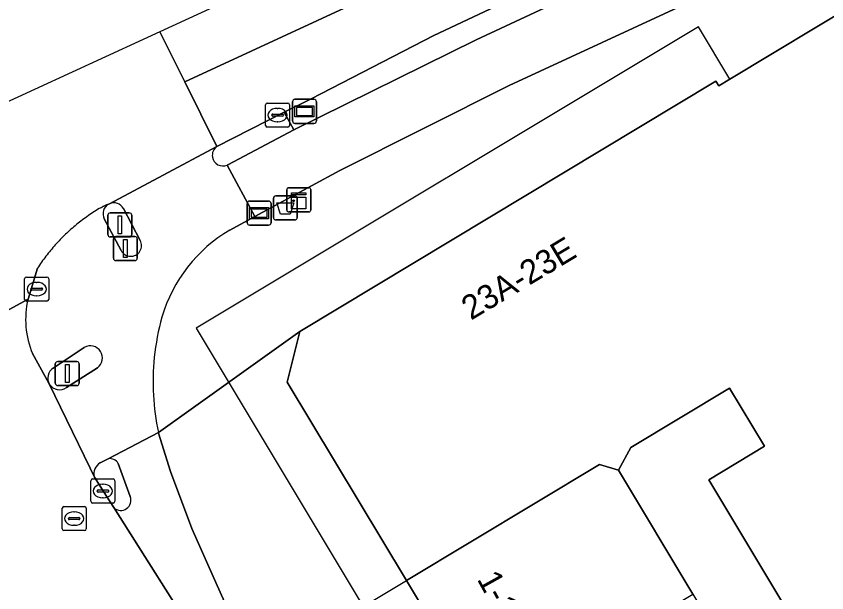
# Model space of a CAD drawing. Extents: x 159888 to 160761, y 384031 to 384750.
# Drawn here: x 160276.83 to 160310.52, y 384689.26 to 384713.2 of the extents above; entities that cross this region are included whole.
import ezdxf

# ---------------------------------------------------------------- set-up
doc = ezdxf.new("R2010")
doc.units = 0
for name, color, linetype in [('IMGEO_Afvalbak', 7, 'Continuous'), ('IMGEO_Berm_open', 7, 'Continuous'), ('IMGEO_Drukknoppaal', 7, 'Continuous'), ('IMGEO_Erf', 7, 'Continuous'), ('IMGEO_Fietspad_gesloten', 7, 'Continuous'), ('IMGEO_Fietspad_open', 7, 'Continuous'), ('IMGEO_Kast', 7, 'Continuous'), ('IMGEO_Kolk', 7, 'Continuous'), ('IMGEO_Pand', 7, 'Continuous'), ('IMGEO_Pand_nummerreeks', 7, 'Continuous'), ('IMGEO_Pand_overbouw', 7, 'Continuous'), ('IMGEO_Rijbaan_lokaal_gesloten', 7, 'Continuous'), ('IMGEO_Rijbaan_lokaal_open', 7, 'Continuous'), ('IMGEO_Rijbaan_regionaal_gesloten', 7, 'Continuous'), ('IMGEO_Rioolput', 7, 'Continuous'), ('IMGEO_Verkeerseiland_open', 7, 'Continuous'), ('IMGEO_Verkeersregelinstallatiepaal', 7, 'Continuous'), ('IMGEO_Voetpad_open', 7, 'Continuous'), ('IMGEO_Wegwijzer', 7, 'Continuous')]:
    doc.layers.add(name, color=color, linetype=linetype)

msp = doc.modelspace()

# ---------------------------------------------------------------- linework, layer by layer
at = {"layer": 'IMGEO_Afvalbak'}
for p, q in [((160287.521, 384704.839), (160287.521, 384705.639)), ((160287.521, 384705.639), (160287.521, 384704.839)), ((160287.621, 384705.739), (160288.411, 384705.739)), ((160288.411, 384705.739), (160287.621, 384705.739)), ((160288.511, 384705.639), (160288.511, 384704.839)), ((160288.511, 384704.839), (160288.511, 384705.639)), ((160288.411, 384704.739), (160287.621, 384704.739)), ((160287.621, 384704.739), (160288.411, 384704.739))]:
    msp.add_line(p, q, dxfattribs=at)
msp.add_lwpolyline([(160287.664, 384705.453), (160288.368, 384705.453), (160288.219, 384704.983), (160287.813, 384704.983), (160287.664, 384705.453)], dxfattribs=at)
for centre, start, end in [((160287.621, 384705.639), 90, 180), ((160287.621, 384705.639), 90, 180), ((160288.411, 384705.639), 0, 90), ((160288.411, 384705.639), 360, 90), ((160287.621, 384704.839), 180, 270), ((160287.621, 384704.839), 180, 270), ((160288.411, 384704.839), 270, 0), ((160288.411, 384704.839), 270, 0)]:
    msp.add_arc(centre, 0.1, start, end, dxfattribs=at)
at = {"layer": 'IMGEO_Berm_open'}
msp.add_lwpolyline([(160300.756, 384715.503), (160294.193, 384712.402), (160289.09, 384709.774), (160287.969, 384709.211), (160288.368, 384708.476), (160295.949, 384712.224), (160305.313, 384716.598)], dxfattribs=at)
at = {"layer": 'IMGEO_Drukknoppaal'}
for p, q in [((160280.872, 384703.151), (160280.872, 384703.951)), ((160280.872, 384703.951), (160280.872, 384703.151)), ((160280.972, 384704.051), (160281.762, 384704.051)), ((160281.762, 384704.051), (160280.972, 384704.051)), ((160281.862, 384703.951), (160281.862, 384703.151)), ((160281.862, 384703.151), (160281.862, 384703.951)), ((160281.762, 384703.051), (160280.972, 384703.051)), ((160280.972, 384703.051), (160281.762, 384703.051))]:
    msp.add_line(p, q, dxfattribs=at)
msp.add_lwpolyline([(160281.292, 384703.926), (160281.442, 384703.926), (160281.442, 384703.176), (160281.292, 384703.176), (160281.292, 384703.926)], dxfattribs=at)
for centre, start, end in [((160280.972, 384703.951), 90, 180), ((160280.972, 384703.951), 90, 180), ((160281.762, 384703.951), 0, 90), ((160281.762, 384703.951), 360, 90), ((160280.972, 384703.151), 180, 270), ((160280.972, 384703.151), 180, 270), ((160281.762, 384703.151), 270, 0), ((160281.762, 384703.151), 270, 0)]:
    msp.add_arc(centre, 0.1, start, end, dxfattribs=at)
at = {"layer": 'IMGEO_Erf'}
msp.add_lwpolyline([(160305.611, 384693.946), (160307.928, 384695.339), (160306.474, 384697.757), (160302.379, 384695.295), (160301.857, 384694.349), (160304.955, 384689.196), (160308.454, 384683.376), (160300.621, 384678.667), (160301.885, 384676.58), (160312.292, 384682.833)], close=True, dxfattribs=at)
at = {"layer": 'IMGEO_Fietspad_gesloten'}
for points in [[(160285.178, 384707.792), (160280.716, 384705.414)], [(160285.715, 384704.318), (160286.756, 384704.882), (160285.599, 384707.015)], [(160280.678, 384705.396), (160280.623, 384705.374), (160280.593, 384705.361), (160280.562, 384705.347), (160280.531, 384705.333), (160280.501, 384705.319), (160280.47, 384705.305), (160280.44, 384705.291), (160280.409, 384705.276), (160280.379, 384705.262), (160280.349, 384705.247)], [(160281.287, 384705.211), (160281.991, 384703.89)], [(160281.197, 384703.466), (160280.493, 384704.787)], [(160277.718, 384702.733), (160277.325, 384701.448)], [(160278.374, 384698.59), (160279.665, 384699.443)], [(160277.517, 384699.188), (160278.187, 384697.966), (160279.906, 384694.427), (160280.083, 384694.059)], [(160280.211, 384698.598), (160278.92, 384697.782)], [(160280.33, 384694.656), (160280.656, 384694.825), (160282.746, 384695.908)]]:
    msp.add_lwpolyline(points, dxfattribs=at)
for centre, radius, start, end in [((160285.427, 384707.424), 0.444, 124.1393, 190.1474), ((160285.426, 384707.422), 0.442, 189.8695, 293.0811), ((160284.116, 384698.77), 7.493, 120.181, 124.8619), ((160280.889, 384704.999), 0.449, 117.9766, 208.2283), ((160280.89, 384704.999), 0.45, 28.0882, 112.7695), ((160284.202, 384698.604), 7.679, 124.6796, 129.2474), ((160283.991, 384698.82), 7.377, 129.046, 133.8014), ((160288.819, 384698.979), 6.175, 120.1761, 163.7649), ((160284.263, 384698.525), 7.779, 133.74, 138.2469), ((160281.594, 384703.678), 0.45, 208.1024, 28.1024), ((160284.181, 384698.571), 7.687, 138.0947, 142.654), ((160284.174, 384698.571), 7.681, 142.6242, 147.1925), ((160280.879, 384700.602), 3.654, 166.6096, 184.7077), ((160292.426, 384698.026), 9.905, 164.2995, 174.1508), ((160280.785, 384700.598), 3.56, 184.7774, 203.3435), ((160279.915, 384699.006), 0.504, 305.985, 119.7524), ((160292.431, 384698.015), 9.912, 174.0948, 192.275), ((160278.632, 384698.176), 0.487, 121.8981, 212.8296), ((160278.632, 384698.175), 0.487, 212.663, 306.2365), ((160280.58, 384694.203), 0.518, 118.9028, 196.144)]:
    msp.add_arc(centre, radius, start, end, dxfattribs=at)
at = {"layer": 'IMGEO_Fietspad_open'}
msp.add_lwpolyline([(160305.048, 384713.91), (160306.836, 384714.587), (160310.519, 384715.769), (160309.766, 384718.077), (160309.747, 384718.135), (160305.313, 384716.598), (160295.949, 384712.224), (160288.368, 384708.476), (160285.632, 384707.031), (160285.599, 384707.015), (160286.756, 384704.882), (160290.283, 384706.796), (160297.321, 384710.322)], close=True, dxfattribs=at)
at = {"layer": 'IMGEO_Kast'}
for p, q in [((160288.076, 384705.149), (160288.076, 384705.99)), ((160288.076, 384705.99), (160288.076, 384705.149)), ((160288.151, 384706.074), (160288.992, 384706.074)), ((160288.992, 384706.074), (160288.151, 384706.074)), ((160289.076, 384705.999), (160289.076, 384705.158)), ((160289.076, 384705.158), (160289.076, 384705.999)), ((160289.001, 384705.074), (160288.16, 384705.074)), ((160288.16, 384705.074), (160289.001, 384705.074))]:
    msp.add_line(p, q, dxfattribs=at)
for points in [[(160288.271, 384705.864), (160288.871, 384705.864), (160288.871, 384705.779), (160288.271, 384705.779), (160288.271, 384705.864)], [(160288.271, 384705.689), (160288.871, 384705.689), (160288.871, 384705.2), (160288.271, 384705.2), (160288.271, 384705.689)]]:
    msp.add_lwpolyline(points, dxfattribs=at)
msp.add_circle((160288.355, 384705.538), 0.0377, dxfattribs=at)
for centre, start, end in [((160288.154, 384705.996), 92.4484, 184.2845), ((160288.154, 384705.996), 92.4484, 184.2845), ((160288.998, 384705.996), 2.4484, 94.2845), ((160288.998, 384705.996), 2.4484, 94.2845), ((160288.154, 384705.152), 182.4484, 274.2845), ((160288.154, 384705.152), 182.4484, 274.2845), ((160288.998, 384705.152), 272.4484, 4.2845), ((160288.998, 384705.152), 272.4484, 4.2845)]:
    msp.add_arc(centre, 0.0779, start, end, dxfattribs=at)
at = {"layer": 'IMGEO_Kolk'}
for p, q in [((160287.27, 384709.592), (160288.122, 384709.592)), ((160287.195, 384708.666), (160287.195, 384709.518)), ((160287.683, 384709.372), (160287.708, 384709.372)), ((160288.196, 384709.518), (160288.196, 384708.666)), ((160287.454, 384709.086), (160287.454, 384709.098)), ((160287.892, 384709.049), (160287.494, 384709.049)), ((160287.497, 384709.135), (160287.895, 384709.135)), ((160287.938, 384709.098), (160287.938, 384709.086)), ((160288.122, 384708.592), (160287.27, 384708.592)), ((160287.706, 384708.812), (160287.681, 384708.812)), ((160277.185, 384701.441), (160277.185, 384702.293)), ((160277.26, 384702.367), (160278.112, 384702.367)), ((160277.673, 384702.147), (160277.698, 384702.147)), ((160278.186, 384702.293), (160278.186, 384701.441)), ((160277.444, 384701.861), (160277.444, 384701.873)), ((160277.882, 384701.824), (160277.484, 384701.824)), ((160277.487, 384701.91), (160277.885, 384701.91)), ((160277.928, 384701.873), (160277.928, 384701.861)), ((160277.696, 384701.587), (160277.671, 384701.587)), ((160278.112, 384701.367), (160277.26, 384701.367)), ((160279.936, 384693.057), (160279.936, 384693.909)), ((160280.011, 384693.983), (160280.863, 384693.983)), ((160280.424, 384693.763), (160280.449, 384693.763)), ((160280.937, 384693.909), (160280.937, 384693.057)), ((160280.195, 384693.477), (160280.195, 384693.489)), ((160280.633, 384693.44), (160280.235, 384693.44)), ((160280.238, 384693.526), (160280.636, 384693.526)), ((160280.679, 384693.489), (160280.679, 384693.477)), ((160280.447, 384693.203), (160280.422, 384693.203)), ((160280.863, 384692.983), (160280.011, 384692.983))]:
    msp.add_line(p, q, dxfattribs=at)
for points in [[(160287.27, 384709.592), (160288.122, 384709.592)], [(160287.195, 384708.666), (160287.195, 384709.518)], [(160288.196, 384709.518), (160288.196, 384708.666)], [(160288.122, 384708.592), (160287.27, 384708.592)], [(160277.185, 384701.441), (160277.185, 384702.293)], [(160277.26, 384702.367), (160278.112, 384702.367)], [(160278.186, 384702.293), (160278.186, 384701.441)], [(160278.112, 384701.367), (160277.26, 384701.367)], [(160279.936, 384693.057), (160279.936, 384693.909)], [(160280.011, 384693.983), (160280.863, 384693.983)], [(160280.937, 384693.909), (160280.937, 384693.057)], [(160280.863, 384692.983), (160280.011, 384692.983)]]:
    msp.add_lwpolyline(points, dxfattribs=at)
for centre, radius, start, end in [((160287.272, 384709.516), 0.0765, 91.552, 178.448), ((160287.272, 384709.516), 0.0765, 91.552, 178.448), ((160288.12, 384709.516), 0.0765, 1.552, 88.448), ((160288.12, 384709.516), 0.0765, 1.552, 88.448), ((160287.494, 384709.095), 0.0403, 85.8775, 175.7526), ((160287.491, 384709.085), 0.0366, 178.938, 274.7102), ((160287.895, 384709.092), 0.043, 264.8664, 352.4533), ((160287.899, 384709.097), 0.0386, 1.7309, 96.639), ((160287.272, 384708.668), 0.0765, 181.552, 268.448), ((160287.272, 384708.668), 0.0765, 181.552, 268.448), ((160288.12, 384708.668), 0.0765, 271.552, 358.448), ((160288.12, 384708.668), 0.0765, 271.552, 358.448), ((160277.262, 384702.291), 0.0765, 91.552, 178.448), ((160277.262, 384702.291), 0.0765, 91.552, 178.448), ((160278.11, 384702.291), 0.0765, 1.552, 88.448), ((160278.11, 384702.291), 0.0765, 1.552, 88.448), ((160277.484, 384701.87), 0.0403, 85.8775, 175.7526), ((160277.481, 384701.86), 0.0366, 178.938, 274.7102), ((160277.885, 384701.867), 0.043, 264.8664, 352.4533), ((160277.889, 384701.872), 0.0386, 1.7309, 96.639), ((160277.262, 384701.443), 0.0765, 181.552, 268.448), ((160277.262, 384701.443), 0.0765, 181.552, 268.448), ((160278.11, 384701.443), 0.0765, 271.552, 358.448), ((160278.11, 384701.443), 0.0765, 271.552, 358.448), ((160280.013, 384693.907), 0.0765, 91.552, 178.448), ((160280.013, 384693.907), 0.0765, 91.552, 178.448), ((160280.861, 384693.907), 0.0765, 1.552, 88.448), ((160280.861, 384693.907), 0.0765, 1.552, 88.448), ((160280.235, 384693.486), 0.0403, 85.8775, 175.7526), ((160280.232, 384693.476), 0.0366, 178.938, 274.7102), ((160280.636, 384693.483), 0.043, 264.8664, 352.4533), ((160280.64, 384693.488), 0.0386, 1.7309, 96.639), ((160280.013, 384693.059), 0.0765, 181.552, 268.448), ((160280.013, 384693.059), 0.0765, 181.552, 268.448), ((160280.861, 384693.059), 0.0765, 271.552, 358.448), ((160280.861, 384693.059), 0.0765, 271.552, 358.448)]:
    msp.add_arc(centre, radius, start, end, dxfattribs=at)
for centre, major_axis, ratio, start_param, end_param in [((160287.682, 384709.092), (-0.387, 0.002), 0.722429, 4.712389, 7.853982), ((160287.707, 384709.092), (-0.39, 0.002), 0.717154, 1.570796, 4.712389), ((160277.672, 384701.867), (-0.387, 0.002), 0.722429, 4.712389, 7.853982), ((160277.697, 384701.867), (-0.39, 0.002), 0.717154, 1.570796, 4.712389), ((160280.423, 384693.483), (-0.387, 0.002), 0.722429, 4.712389, 7.853982), ((160280.448, 384693.483), (-0.39, 0.002), 0.717154, 1.570796, 4.712389)]:
    msp.add_ellipse(centre, major_axis=major_axis, ratio=ratio, start_param=start_param, end_param=end_param, dxfattribs=at)
at = {"layer": 'IMGEO_Pand'}
for points in [[(160312.906, 384704.717), (160311.916, 384713.849), (160311.878, 384713.826), (160306.488, 384710.58), (160306.026, 384710.302), (160305.908, 384710.497), (160288.618, 384700.103), (160288.096, 384698.008), (160293.052, 384689.764), (160301.078, 384694.578), (160301.857, 384694.349), (160302.379, 384695.295), (160306.474, 384697.757), (160307.928, 384695.339), (160305.611, 384693.946), (160312.292, 384682.833), (160322.458, 384688.945), (160316.697, 384698.458)], [(160301.857, 384694.349), (160301.078, 384694.578), (160293.052, 384689.764), (160293.303, 384689.347), (160295.764, 384685.253), (160295.553, 384685.127), (160296.247, 384683.972), (160304.955, 384689.196)]]:
    msp.add_lwpolyline(points, close=True, dxfattribs=at)
at = {"layer": 'IMGEO_Pand_overbouw'}
msp.add_lwpolyline([(160305.908, 384710.497), (160306.026, 384710.302), (160306.488, 384710.58), (160305.183, 384712.755), (160284.318, 384700.24), (160291.25, 384688.683), (160293.052, 384689.764), (160288.096, 384698.008), (160288.618, 384700.103)], close=True, dxfattribs=at)
at = {"layer": 'IMGEO_Rijbaan_lokaal_gesloten'}
for points in [[(160277.325, 384701.448), (160270.21, 384697.594), (160272.56, 384694.409), (160272.644, 384694.294), (160274.911, 384691.211), (160276.35, 384689.319)], [(160280.083, 384694.059), (160279.906, 384694.427), (160278.187, 384697.966), (160277.517, 384699.188)], [(160266.214, 384690.293), (160269.451, 384687.696), (160276.866, 384681.757), (160284.589, 384686.958), (160280.891, 384692.793), (160280.591, 384693.267), (160280.083, 384694.059)]]:
    msp.add_lwpolyline(points, dxfattribs=at)
for centre, radius, start, end in [((160280.879, 384700.602), 3.654, 166.6096, 184.7077), ((160280.785, 384700.598), 3.56, 184.7774, 203.3435)]:
    msp.add_arc(centre, radius, start, end, dxfattribs=at)
at = {"layer": 'IMGEO_Rijbaan_lokaal_open'}
for points in [[(160288.021, 384684.341), (160286.924, 384686.085), (160286.159, 384687.4), (160285.132, 384689.679), (160284.135, 384691.929), (160283.248, 384694.297), (160282.752, 384695.89), (160282.746, 384695.908), (160280.656, 384694.825)], [(160281.076, 384694.622), (160281.573, 384693.261)], [(160280.891, 384692.793), (160284.589, 384686.958), (160294.325, 384671.764), (160295.305, 384672.391), (160293.588, 384675.207), (160288.021, 384684.341)]]:
    msp.add_lwpolyline(points, dxfattribs=at)
for centre, radius, start, end in [((160280.717, 384694.416), 0.414, 29.8852, 98.5228), ((160281.18, 384693.103), 0.424, 227.0871, 21.83)]:
    msp.add_arc(centre, radius, start, end, dxfattribs=at)
at = {"layer": 'IMGEO_Rijbaan_regionaal_gesloten'}
msp.add_lwpolyline([(160282.797, 384712.557), (160283.838, 384710.473), (160301.676, 384718.728), (160344.847, 384737.132), (160344.255, 384737.903), (160316.337, 384727.968)], close=True, dxfattribs=at)
for points in [[(160305.559, 384717.542), (160306.746, 384717.99), (160307.94, 384718.42), (160325.71, 384725.781), (160346.837, 384734.545), (160344.847, 384737.132), (160301.676, 384718.728), (160283.838, 384710.473), (160285.178, 384707.792), (160287.969, 384709.211), (160289.09, 384709.774), (160294.193, 384712.402), (160300.756, 384715.503)], [(160280.349, 384705.247), (160280.379, 384705.262), (160280.409, 384705.276), (160280.44, 384705.291), (160280.47, 384705.305), (160280.501, 384705.319), (160280.531, 384705.333), (160280.562, 384705.347), (160280.593, 384705.361), (160280.623, 384705.374), (160280.678, 384705.396), (160280.716, 384705.414), (160285.178, 384707.792), (160283.838, 384710.473), (160282.797, 384712.557), (160265.081, 384704.417), (160244.398, 384694.908), (160240.473, 384693.105)], [(160269.447, 384698.56), (160270.21, 384697.594), (160277.325, 384701.448), (160277.718, 384702.733)]]:
    msp.add_lwpolyline(points, dxfattribs=at)
for centre, radius, start, end in [((160284.116, 384698.77), 7.493, 120.181, 124.8619), ((160284.202, 384698.604), 7.679, 124.6796, 129.2474), ((160283.991, 384698.82), 7.377, 129.046, 133.8014), ((160284.263, 384698.525), 7.779, 133.74, 138.2469), ((160284.181, 384698.571), 7.687, 138.0947, 142.654), ((160284.174, 384698.571), 7.681, 142.6242, 147.1925)]:
    msp.add_arc(centre, radius, start, end, dxfattribs=at)
at = {"layer": 'IMGEO_Rioolput'}
for p, q in [((160278.742, 384691.913), (160278.742, 384692.765)), ((160278.817, 384692.839), (160279.669, 384692.839)), ((160279.743, 384692.765), (160279.743, 384691.913)), ((160279.044, 384692.382), (160279.442, 384692.382)), ((160279.23, 384692.619), (160279.255, 384692.619)), ((160279.001, 384692.333), (160279.001, 384692.345)), ((160279.439, 384692.296), (160279.041, 384692.296)), ((160279.253, 384692.059), (160279.228, 384692.059)), ((160279.485, 384692.345), (160279.485, 384692.333)), ((160279.669, 384691.839), (160278.817, 384691.839))]:
    msp.add_line(p, q, dxfattribs=at)
for points in [[(160278.742, 384691.913), (160278.742, 384692.765)], [(160278.817, 384692.839), (160279.669, 384692.839)], [(160279.743, 384692.765), (160279.743, 384691.913)], [(160279.669, 384691.839), (160278.817, 384691.839)]]:
    msp.add_lwpolyline(points, dxfattribs=at)
for centre, radius, start, end in [((160278.819, 384692.763), 0.0765, 91.552, 178.448), ((160278.819, 384692.763), 0.0765, 91.552, 178.448), ((160279.667, 384692.763), 0.0765, 1.552, 88.448), ((160279.667, 384692.763), 0.0765, 1.552, 88.448), ((160279.041, 384692.342), 0.0403, 85.8775, 175.7526), ((160279.446, 384692.344), 0.0386, 1.7309, 96.639), ((160279.038, 384692.332), 0.0366, 178.938, 274.7102), ((160279.442, 384692.339), 0.043, 264.8664, 352.4533), ((160278.819, 384691.915), 0.0765, 181.552, 268.448), ((160278.819, 384691.915), 0.0765, 181.552, 268.448), ((160279.667, 384691.915), 0.0765, 271.552, 358.448), ((160279.667, 384691.915), 0.0765, 271.552, 358.448)]:
    msp.add_arc(centre, radius, start, end, dxfattribs=at)
for centre, major_axis, ratio, start_param, end_param in [((160279.229, 384692.339), (-0.387, 0.002), 0.722429, 4.712389, 7.853982), ((160279.254, 384692.339), (-0.39, 0.002), 0.717154, 1.570796, 4.712389)]:
    msp.add_ellipse(centre, major_axis=major_axis, ratio=ratio, start_param=start_param, end_param=end_param, dxfattribs=at)
at = {"layer": 'IMGEO_Verkeerseiland_open'}
for points in [[(160288.368, 384708.476), (160287.969, 384709.211), (160285.178, 384707.792)], [(160285.599, 384707.015), (160285.632, 384707.031), (160288.368, 384708.476)], [(160280.716, 384705.414), (160280.678, 384705.396)], [(160281.991, 384703.89), (160281.287, 384705.211)], [(160280.493, 384704.787), (160281.197, 384703.466)], [(160279.665, 384699.443), (160278.374, 384698.59)], [(160278.92, 384697.782), (160280.211, 384698.598)], [(160280.656, 384694.825), (160280.33, 384694.656)], [(160281.573, 384693.261), (160281.076, 384694.622)], [(160280.083, 384694.059), (160280.591, 384693.267), (160280.891, 384692.793)]]:
    msp.add_lwpolyline(points, dxfattribs=at)
for centre, radius, start, end in [((160285.427, 384707.424), 0.444, 124.1393, 190.1474), ((160285.426, 384707.422), 0.442, 189.8695, 293.0811), ((160280.889, 384704.999), 0.449, 117.9766, 208.2283), ((160280.89, 384704.999), 0.45, 28.0882, 112.7695), ((160281.594, 384703.678), 0.45, 208.1024, 28.1024), ((160279.915, 384699.006), 0.504, 305.985, 119.7524), ((160278.632, 384698.176), 0.487, 121.8981, 212.8296), ((160278.632, 384698.175), 0.487, 212.663, 306.2365), ((160280.717, 384694.416), 0.414, 29.8852, 98.5228), ((160280.58, 384694.203), 0.518, 118.9028, 196.144), ((160281.18, 384693.103), 0.424, 227.0871, 21.83)]:
    msp.add_arc(centre, radius, start, end, dxfattribs=at)
at = {"layer": 'IMGEO_Verkeersregelinstallatiepaal'}
for p, q in [((160280.645, 384704.135), (160280.645, 384704.935)), ((160280.645, 384704.935), (160280.645, 384704.135)), ((160280.745, 384705.035), (160281.535, 384705.035)), ((160281.535, 384705.035), (160280.745, 384705.035)), ((160281.635, 384704.935), (160281.635, 384704.135)), ((160281.635, 384704.135), (160281.635, 384704.935)), ((160281.535, 384704.035), (160280.745, 384704.035)), ((160280.745, 384704.035), (160281.535, 384704.035)), ((160278.46, 384697.961), (160278.46, 384698.761)), ((160278.46, 384698.761), (160278.46, 384697.961)), ((160278.56, 384698.861), (160279.35, 384698.861)), ((160279.35, 384698.861), (160278.56, 384698.861)), ((160279.45, 384698.761), (160279.45, 384697.961)), ((160279.45, 384697.961), (160279.45, 384698.761)), ((160279.35, 384697.861), (160278.56, 384697.861)), ((160278.56, 384697.861), (160279.35, 384697.861))]:
    msp.add_line(p, q, dxfattribs=at)
for points in [[(160281.065, 384704.91), (160281.215, 384704.91), (160281.215, 384704.16), (160281.065, 384704.16), (160281.065, 384704.91)], [(160278.88, 384698.736), (160279.03, 384698.736), (160279.03, 384697.986), (160278.88, 384697.986), (160278.88, 384698.736)]]:
    msp.add_lwpolyline(points, dxfattribs=at)
for centre, start, end in [((160280.745, 384704.935), 90, 180), ((160280.745, 384704.935), 90, 180), ((160281.535, 384704.935), 0, 90), ((160281.535, 384704.935), 360, 90), ((160280.745, 384704.135), 180, 270), ((160280.745, 384704.135), 180, 270), ((160281.535, 384704.135), 270, 0), ((160281.535, 384704.135), 270, 0), ((160278.56, 384698.761), 90, 180), ((160278.56, 384698.761), 90, 180), ((160279.35, 384698.761), 0, 90), ((160279.35, 384698.761), 360, 90), ((160278.56, 384697.961), 180, 270), ((160278.56, 384697.961), 180, 270), ((160279.35, 384697.961), 270, 0), ((160279.35, 384697.961), 270, 0)]:
    msp.add_arc(centre, 0.1, start, end, dxfattribs=at)
at = {"layer": 'IMGEO_Voetpad_open'}
for points in [[(160310.519, 384715.769), (160306.836, 384714.587), (160305.048, 384713.91), (160297.321, 384710.322), (160290.283, 384706.796), (160286.756, 384704.882), (160285.715, 384704.318)], [(160282.746, 384695.908), (160288.618, 384700.103), (160305.908, 384710.497), (160306.026, 384710.302), (160306.488, 384710.58), (160311.878, 384713.826)]]:
    msp.add_lwpolyline(points, dxfattribs=at)
msp.add_lwpolyline([(160296.247, 384683.972), (160295.553, 384685.127), (160295.764, 384685.253), (160293.303, 384689.347), (160293.052, 384689.764), (160288.096, 384698.008), (160288.618, 384700.103), (160282.746, 384695.908), (160282.752, 384695.89), (160283.248, 384694.297), (160284.135, 384691.929), (160285.132, 384689.679), (160286.159, 384687.4), (160286.924, 384686.085), (160288.021, 384684.341), (160293.588, 384675.207), (160299.676, 384678.867), (160297.442, 384682.584), (160297.177, 384682.425)], close=True, dxfattribs=at)
for centre, radius, start, end in [((160288.819, 384698.979), 6.175, 120.1761, 163.7649), ((160292.426, 384698.026), 9.905, 164.2995, 174.1508), ((160292.431, 384698.015), 9.912, 174.0948, 192.275)]:
    msp.add_arc(centre, radius, start, end, dxfattribs=at)
at = {"layer": 'IMGEO_Wegwijzer'}
for p, q in [((160288.318, 384708.848), (160288.318, 384709.648)), ((160288.318, 384709.648), (160288.318, 384708.848)), ((160288.418, 384709.748), (160289.208, 384709.748)), ((160289.208, 384709.748), (160288.418, 384709.748)), ((160289.308, 384709.648), (160289.308, 384708.848)), ((160289.308, 384708.848), (160289.308, 384709.648)), ((160289.208, 384708.748), (160288.418, 384708.748)), ((160288.418, 384708.748), (160289.208, 384708.748)), ((160286.533, 384705.523), (160287.323, 384705.523)), ((160287.323, 384705.523), (160286.533, 384705.523)), ((160286.433, 384704.623), (160286.433, 384705.423)), ((160286.433, 384705.423), (160286.433, 384704.623)), ((160287.423, 384705.423), (160287.423, 384704.623)), ((160287.423, 384704.623), (160287.423, 384705.423)), ((160287.323, 384704.523), (160286.533, 384704.523)), ((160286.533, 384704.523), (160287.323, 384704.523))]:
    msp.add_line(p, q, dxfattribs=at)
for points in [[(160288.419, 384709.48), (160289.207, 384709.48), (160289.207, 384709.016), (160288.419, 384709.016), (160288.419, 384709.48)], [(160288.484, 384709.415), (160288.484, 384709.081), (160289.142, 384709.081), (160289.142, 384709.415), (160288.484, 384709.415)], [(160286.534, 384705.255), (160287.322, 384705.255), (160287.322, 384704.791), (160286.534, 384704.791), (160286.534, 384705.255)], [(160286.599, 384705.19), (160286.599, 384704.856), (160287.257, 384704.856), (160287.257, 384705.19), (160286.599, 384705.19)]]:
    msp.add_lwpolyline(points, dxfattribs=at)
for centre, start, end in [((160288.418, 384709.648), 90, 180), ((160288.418, 384709.648), 90, 180), ((160289.208, 384709.648), 0, 90), ((160289.208, 384709.648), 360, 90), ((160288.418, 384708.848), 180, 270), ((160288.418, 384708.848), 180, 270), ((160289.208, 384708.848), 270, 0), ((160289.208, 384708.848), 270, 0), ((160286.533, 384705.423), 90, 180), ((160286.533, 384705.423), 90, 180), ((160287.323, 384705.423), 0, 90), ((160287.323, 384705.423), 360, 90), ((160286.533, 384704.623), 180, 270), ((160286.533, 384704.623), 180, 270), ((160287.323, 384704.623), 270, 0), ((160287.323, 384704.623), 270, 0)]:
    msp.add_arc(centre, 0.1, start, end, dxfattribs=at)

# ---------------------------------------------------------------- texts
at = {"layer": 'IMGEO_Pand_nummerreeks'}
for s, rotation, p in [('23A-23E', 31.0142, (160295.732, 384700.553)), ('1-1A', 299.1199, (160295.963, 384689.825))]:
    msp.add_text(s, height=1, rotation=rotation, dxfattribs=at).set_placement(p)

doc.saveas('drawing.dxf')
